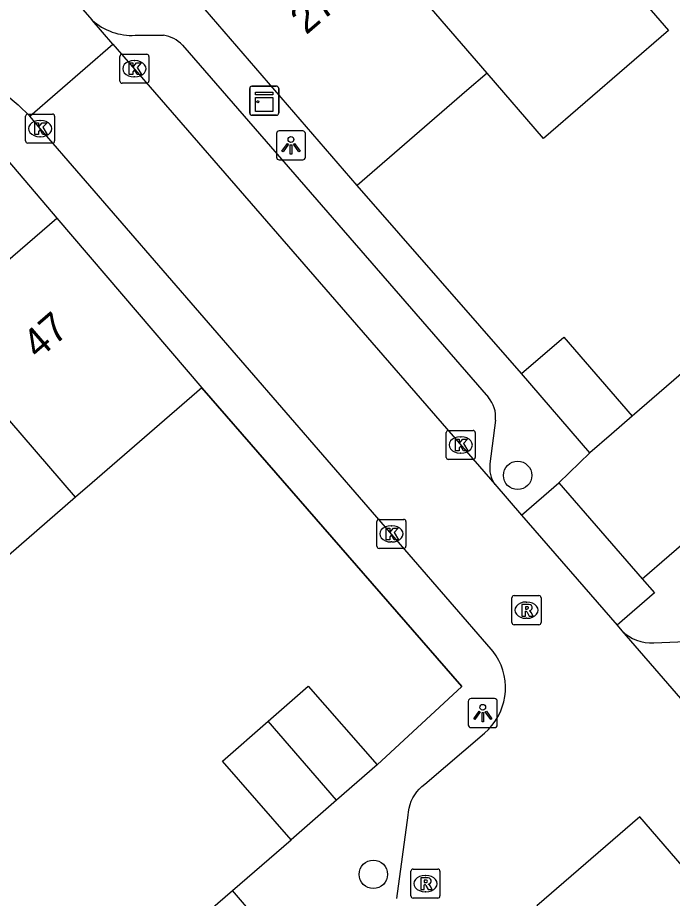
# Model space of a CAD drawing. Extents: x 160304 to 160954, y 383686 to 384161.
# Drawn here: x 160422.39 to 160444.94, y 384079.01 to 384109.32 of the extents above; entities that cross this region are included whole.
import ezdxf

# ---------------------------------------------------------------- set-up
doc = ezdxf.new("R2010")
doc.units = 0
for name, color, linetype in [('IMGEO_Boom', 7, 'Continuous'), ('IMGEO_Kast', 7, 'Continuous'), ('IMGEO_Kolk', 7, 'Continuous'), ('IMGEO_Lichtpunt', 7, 'Continuous'), ('IMGEO_Muur', 7, 'Continuous'), ('IMGEO_Pand', 7, 'Continuous'), ('IMGEO_Pand_nummerreeks', 7, 'Continuous'), ('IMGEO_Rijbaan_lokaal_open', 7, 'Continuous'), ('IMGEO_Rioolput', 7, 'Continuous'), ('IMGEO_Voetpad_open', 7, 'Continuous')]:
    doc.layers.add(name, color=color, linetype=linetype)

msp = doc.modelspace()

# ---------------------------------------------------------------- linework, layer by layer
at = {"layer": 'IMGEO_Boom'}
for centre in [(160439.61, 384093.564), (160434.642, 384079.832)]:
    msp.add_circle(centre, 0.489, dxfattribs=at)
at = {"layer": 'IMGEO_Kast'}
for p, q in [((160430.457, 384106.96), (160431.298, 384106.96)), ((160431.298, 384106.96), (160430.457, 384106.96)), ((160430.382, 384106.035), (160430.382, 384106.876)), ((160430.382, 384106.876), (160430.382, 384106.035)), ((160431.382, 384106.885), (160431.382, 384106.044)), ((160431.382, 384106.044), (160431.382, 384106.885)), ((160431.307, 384105.96), (160430.466, 384105.96)), ((160430.466, 384105.96), (160431.307, 384105.96))]:
    msp.add_line(p, q, dxfattribs=at)
for points in [[(160430.577, 384106.75), (160431.177, 384106.75), (160431.177, 384106.665), (160430.577, 384106.665), (160430.577, 384106.75)], [(160430.577, 384106.575), (160431.177, 384106.575), (160431.177, 384106.086), (160430.577, 384106.086), (160430.577, 384106.575)]]:
    msp.add_lwpolyline(points, dxfattribs=at)
msp.add_circle((160430.661, 384106.424), 0.0377, dxfattribs=at)
for centre, start, end in [((160430.46, 384106.882), 92.4484, 184.2845), ((160430.46, 384106.882), 92.4484, 184.2845), ((160431.304, 384106.882), 2.4484, 94.2845), ((160431.304, 384106.882), 2.4484, 94.2845), ((160430.46, 384106.038), 182.4484, 274.2845), ((160430.46, 384106.038), 182.4484, 274.2845), ((160431.304, 384106.038), 272.4484, 4.2845), ((160431.304, 384106.038), 272.4484, 4.2845)]:
    msp.add_arc(centre, 0.0779, start, end, dxfattribs=at)
at = {"layer": 'IMGEO_Kolk'}
for p, q in [((160425.911, 384107.134), (160425.911, 384107.986)), ((160425.986, 384108.06), (160426.838, 384108.06)), ((160426.399, 384107.84), (160426.424, 384107.84)), ((160426.912, 384107.986), (160426.912, 384107.134)), ((160426.422, 384107.28), (160426.397, 384107.28)), ((160426.838, 384107.06), (160425.986, 384107.06)), ((160422.664, 384105.075), (160422.664, 384105.927)), ((160422.739, 384106.001), (160423.591, 384106.001)), ((160423.152, 384105.781), (160423.177, 384105.781)), ((160423.665, 384105.927), (160423.665, 384105.075)), ((160423.175, 384105.221), (160423.15, 384105.221)), ((160423.591, 384105.001), (160422.739, 384105.001)), ((160437.224, 384095.112), (160438.076, 384095.112)), ((160437.149, 384094.186), (160437.149, 384095.038)), ((160437.637, 384094.892), (160437.662, 384094.892)), ((160438.15, 384095.038), (160438.15, 384094.186)), ((160437.66, 384094.332), (160437.635, 384094.332)), ((160438.076, 384094.112), (160437.224, 384094.112)), ((160434.762, 384091.126), (160434.762, 384091.978)), ((160434.837, 384092.052), (160435.689, 384092.052)), ((160435.25, 384091.832), (160435.275, 384091.832)), ((160435.763, 384091.978), (160435.763, 384091.126)), ((160435.273, 384091.272), (160435.248, 384091.272)), ((160435.689, 384091.052), (160434.837, 384091.052))]:
    msp.add_line(p, q, dxfattribs=at)
for points in [[(160425.911, 384107.134), (160425.911, 384107.986)], [(160425.986, 384108.06), (160426.838, 384108.06)], [(160426.912, 384107.986), (160426.912, 384107.134)], [(160426.232, 384107.76), (160426.355, 384107.76), (160426.355, 384107.609), (160426.485, 384107.76), (160426.649, 384107.76), (160426.503, 384107.609), (160426.656, 384107.36), (160426.504, 384107.36), (160426.419, 384107.524), (160426.355, 384107.457), (160426.355, 384107.36), (160426.232, 384107.36), (160426.232, 384107.76)], [(160426.838, 384107.06), (160425.986, 384107.06)], [(160422.664, 384105.075), (160422.664, 384105.927)], [(160422.739, 384106.001), (160423.591, 384106.001)], [(160423.665, 384105.927), (160423.665, 384105.075)], [(160422.985, 384105.701), (160423.108, 384105.701), (160423.108, 384105.55), (160423.238, 384105.701), (160423.402, 384105.701), (160423.256, 384105.55), (160423.409, 384105.301), (160423.257, 384105.301), (160423.172, 384105.465), (160423.108, 384105.398), (160423.108, 384105.301), (160422.985, 384105.301), (160422.985, 384105.701)], [(160423.591, 384105.001), (160422.739, 384105.001)], [(160437.224, 384095.112), (160438.076, 384095.112)], [(160437.149, 384094.186), (160437.149, 384095.038)], [(160437.47, 384094.812), (160437.593, 384094.812), (160437.593, 384094.661), (160437.723, 384094.812), (160437.887, 384094.812), (160437.741, 384094.661), (160437.894, 384094.412), (160437.742, 384094.412), (160437.657, 384094.576), (160437.593, 384094.509), (160437.593, 384094.412), (160437.47, 384094.412), (160437.47, 384094.812)], [(160438.15, 384095.038), (160438.15, 384094.186)], [(160438.076, 384094.112), (160437.224, 384094.112)], [(160434.762, 384091.126), (160434.762, 384091.978)], [(160434.837, 384092.052), (160435.689, 384092.052)], [(160435.763, 384091.978), (160435.763, 384091.126)], [(160435.083, 384091.752), (160435.206, 384091.752), (160435.206, 384091.601), (160435.336, 384091.752), (160435.5, 384091.752), (160435.354, 384091.601), (160435.507, 384091.352), (160435.355, 384091.352), (160435.27, 384091.516), (160435.206, 384091.449), (160435.206, 384091.352), (160435.083, 384091.352), (160435.083, 384091.752)], [(160435.689, 384091.052), (160434.837, 384091.052)]]:
    msp.add_lwpolyline(points, dxfattribs=at)
for centre, start, end in [((160425.988, 384107.984), 91.552, 178.448), ((160425.988, 384107.984), 91.552, 178.448), ((160426.836, 384107.984), 1.552, 88.448), ((160426.836, 384107.984), 1.552, 88.448), ((160425.988, 384107.136), 181.552, 268.448), ((160425.988, 384107.136), 181.552, 268.448), ((160426.836, 384107.136), 271.552, 358.448), ((160426.836, 384107.136), 271.552, 358.448), ((160422.741, 384105.925), 91.552, 178.448), ((160422.741, 384105.925), 91.552, 178.448), ((160423.589, 384105.925), 1.552, 88.448), ((160423.589, 384105.925), 1.552, 88.448), ((160422.741, 384105.077), 181.552, 268.448), ((160422.741, 384105.077), 181.552, 268.448), ((160423.589, 384105.077), 271.552, 358.448), ((160423.589, 384105.077), 271.552, 358.448), ((160437.226, 384095.036), 91.552, 178.448), ((160437.226, 384095.036), 91.552, 178.448), ((160438.074, 384095.036), 1.552, 88.448), ((160438.074, 384095.036), 1.552, 88.448), ((160437.226, 384094.188), 181.552, 268.448), ((160437.226, 384094.188), 181.552, 268.448), ((160438.074, 384094.188), 271.552, 358.448), ((160438.074, 384094.188), 271.552, 358.448), ((160434.839, 384091.976), 91.552, 178.448), ((160434.839, 384091.976), 91.552, 178.448), ((160435.687, 384091.976), 1.552, 88.448), ((160435.687, 384091.976), 1.552, 88.448), ((160434.839, 384091.128), 181.552, 268.448), ((160434.839, 384091.128), 181.552, 268.448), ((160435.687, 384091.128), 271.552, 358.448), ((160435.687, 384091.128), 271.552, 358.448)]:
    msp.add_arc(centre, 0.0765, start, end, dxfattribs=at)
for centre, major_axis, ratio, start_param, end_param in [((160426.398, 384107.56), (-0.387, 0.002), 0.722429, 4.712389, 7.853982), ((160426.423, 384107.56), (-0.39, 0.002), 0.717154, 1.570796, 4.712389), ((160423.151, 384105.501), (-0.387, 0.002), 0.722429, 4.712389, 7.853982), ((160423.176, 384105.501), (-0.39, 0.002), 0.717154, 1.570796, 4.712389), ((160437.636, 384094.612), (-0.387, 0.002), 0.722429, 4.712389, 7.853982), ((160437.661, 384094.612), (-0.39, 0.002), 0.717154, 1.570796, 4.712389), ((160435.249, 384091.552), (-0.387, 0.002), 0.722429, 4.712389, 7.853982), ((160435.274, 384091.552), (-0.39, 0.002), 0.717154, 1.570796, 4.712389)]:
    msp.add_ellipse(centre, major_axis=major_axis, ratio=ratio, start_param=start_param, end_param=end_param, dxfattribs=at)
at = {"layer": 'IMGEO_Lichtpunt'}
for p, q in [((160432.208, 384105.422), (160431.4, 384105.422)), ((160432.208, 384105.422), (160431.4, 384105.422)), ((160431.306, 384105.327), (160431.306, 384104.52)), ((160431.306, 384105.327), (160431.306, 384104.52)), ((160432.302, 384104.52), (160432.302, 384105.327)), ((160432.302, 384104.52), (160432.302, 384105.327)), ((160431.4, 384104.426), (160432.208, 384104.426)), ((160431.4, 384104.426), (160432.208, 384104.426)), ((160437.911, 384085.786), (160437.911, 384084.979)), ((160437.911, 384085.786), (160437.911, 384084.979)), ((160438.813, 384085.881), (160438.005, 384085.881)), ((160438.813, 384085.881), (160438.005, 384085.881)), ((160438.907, 384084.979), (160438.907, 384085.786)), ((160438.907, 384084.979), (160438.907, 384085.786)), ((160438.005, 384084.885), (160438.813, 384084.885)), ((160438.005, 384084.885), (160438.813, 384084.885))]:
    msp.add_line(p, q, dxfattribs=at)
for points in [[(160431.68, 384104.991), (160431.719, 384104.963), (160431.531, 384104.701), (160431.493, 384104.728), (160431.68, 384104.991)], [(160431.782, 384104.943), (160431.829, 384104.943), (160431.829, 384104.621), (160431.782, 384104.621), (160431.782, 384104.943)], [(160431.892, 384104.963), (160431.93, 384104.99), (160432.117, 384104.728), (160432.078, 384104.7), (160431.892, 384104.963)], [(160438.285, 384085.45), (160438.324, 384085.422), (160438.136, 384085.16), (160438.098, 384085.187), (160438.285, 384085.45)], [(160438.387, 384085.402), (160438.434, 384085.402), (160438.434, 384085.08), (160438.387, 384085.08), (160438.387, 384085.402)], [(160438.497, 384085.422), (160438.535, 384085.449), (160438.722, 384085.187), (160438.683, 384085.159), (160438.497, 384085.422)]]:
    msp.add_lwpolyline(points, dxfattribs=at)
for centre in [(160431.805, 384105.125), (160438.41, 384085.584)]:
    msp.add_circle(centre, 0.0994, dxfattribs=at)
for centre, start, end in [((160431.4, 384105.327), 90, 180), ((160431.4, 384105.327), 90, 180), ((160432.208, 384105.327), 0, 90), ((160432.208, 384105.327), 0, 90), ((160431.4, 384104.52), 180, 270), ((160431.4, 384104.52), 180, 270), ((160432.208, 384104.52), 270, 0), ((160432.208, 384104.52), 270, 360), ((160438.005, 384085.786), 90, 180), ((160438.005, 384085.786), 90, 180), ((160438.813, 384085.786), 0, 90), ((160438.813, 384085.786), 0, 90), ((160438.005, 384084.979), 180, 270), ((160438.005, 384084.979), 180, 270), ((160438.813, 384084.979), 270, 0), ((160438.813, 384084.979), 270, 360)]:
    msp.add_arc(centre, 0.0946, start, end, dxfattribs=at)
at = {"layer": 'IMGEO_Muur'}
for points in [[(160439.748, 384097.068), (160434.079, 384103.544)], [(160446.601, 384098.234), (160443.56, 384095.599)], [(160428.73, 384096.58), (160437.694, 384086.296)], [(160437.694, 384086.296), (160434.772, 384083.608)]]:
    msp.add_lwpolyline(points, dxfattribs=at)
at = {"layer": 'IMGEO_Pand'}
for points in [[(160438.563, 384107.413), (160433.114, 384113.718)], [(160442.868, 384111.128), (160444.812, 384108.876), (160440.506, 384105.161), (160438.563, 384107.413)], [(160434.079, 384103.544), (160428.635, 384109.853)], [(160438.563, 384107.413), (160437.865, 384106.811), (160434.079, 384103.544)], [(160419.36, 384098.641), (160423.741, 384102.417)], [(160423.741, 384102.417), (160428.73, 384096.58)], [(160424.384, 384092.813), (160419.36, 384098.641)], [(160439.748, 384097.068), (160441.207, 384098.327), (160443.56, 384095.599)], [(160442.101, 384094.34), (160439.748, 384097.068)], [(160428.73, 384096.58), (160424.952, 384093.305), (160424.384, 384092.813)], [(160443.56, 384095.599), (160442.844, 384094.981), (160442.101, 384094.34)], [(160424.384, 384092.813), (160420.117, 384089.114)], [(160431.024, 384085.11), (160432.399, 384086.315), (160434.772, 384083.608)], [(160431.815, 384081.016), (160429.443, 384083.724), (160431.024, 384085.11)], [(160433.375, 384082.383), (160431.024, 384085.11)], [(160434.772, 384083.608), (160433.375, 384082.383)], [(160433.375, 384082.383), (160431.815, 384081.016)]]:
    msp.add_lwpolyline(points, dxfattribs=at)
at = {"layer": 'IMGEO_Rijbaan_lokaal_open'}
for points in [[(160424.465, 384109.796), (160424.958, 384109.234)], [(160425.672, 384108.411), (160424.958, 384109.234)], [(160422.809, 384105.925), (160425.672, 384108.411)], [(160425.672, 384108.411), (160438.831, 384093.257)], [(160421.938, 384106.705), (160421.985, 384106.673), (160422.414, 384106.317), (160422.809, 384105.925)], [(160435.453, 384078.998), (160435.838, 384081.866), (160435.849, 384081.99), (160435.872, 384082.114), (160435.905, 384082.235), (160435.949, 384082.352), (160436.004, 384082.465), (160436.068, 384082.573), (160436.141, 384082.674), (160436.224, 384082.769), (160436.314, 384082.856), (160436.412, 384082.934), (160438.47, 384084.694), (160438.604, 384084.819), (160438.727, 384084.955), (160438.837, 384085.102), (160438.933, 384085.258), (160439.015, 384085.422), (160439.082, 384085.593), (160439.134, 384085.769), (160439.169, 384085.949), (160439.189, 384086.132), (160439.192, 384086.315), (160439.178, 384086.498), (160439.149, 384086.679), (160439.103, 384086.857), (160439.042, 384087.029), (160438.965, 384087.196), (160438.874, 384087.355), (160438.769, 384087.506), (160438.703, 384087.587), (160423.168, 384105.499), (160422.809, 384105.925)], [(160448.136, 384099.566), (160446.601, 384098.234), (160443.56, 384095.599)], [(160442.101, 384094.34), (160441.031, 384093.311)], [(160441.031, 384093.311), (160443.904, 384090.001)], [(160438.831, 384093.257), (160439.747, 384092.196)], [(160439.747, 384092.196), (160443.038, 384088.405)], [(160443.904, 384090.001), (160445.759, 384091.611)], [(160443.038, 384088.405), (160443.203, 384088.215)], [(160443.203, 384088.215), (160457.659, 384071.56)], [(160450.6, 384066.79), (160454.152, 384069.858), (160443.825, 384081.814), (160440.273, 384078.746), (160450.6, 384066.79)]]:
    msp.add_lwpolyline(points, dxfattribs=at)
at = {"layer": 'IMGEO_Rioolput'}
for p, q in [((160439.415, 384088.499), (160439.415, 384089.351)), ((160439.49, 384089.425), (160440.342, 384089.425)), ((160440.416, 384089.351), (160440.416, 384088.499)), ((160439.903, 384089.205), (160439.928, 384089.205)), ((160439.926, 384088.645), (160439.901, 384088.645)), ((160440.342, 384088.425), (160439.49, 384088.425)), ((160436.01, 384080.014), (160436.862, 384080.014)), ((160435.935, 384079.088), (160435.935, 384079.94)), ((160436.423, 384079.794), (160436.448, 384079.794)), ((160436.936, 384079.94), (160436.936, 384079.088)), ((160436.446, 384079.234), (160436.421, 384079.234)), ((160436.862, 384079.014), (160436.01, 384079.014))]:
    msp.add_line(p, q, dxfattribs=at)
for points in [[(160439.415, 384088.499), (160439.415, 384089.351)], [(160439.49, 384089.425), (160440.342, 384089.425)], [(160440.416, 384089.351), (160440.416, 384088.499)], [(160440.004, 384089.123), (160439.752, 384089.125), (160439.752, 384088.725)], [(160439.93, 384089.044), (160439.876, 384089.044), (160439.876, 384088.963)], [(160439.752, 384088.725), (160439.876, 384088.725), (160439.876, 384088.887), (160439.887, 384088.887)], [(160439.876, 384088.963), (160439.928, 384088.963)], [(160439.934, 384088.858), (160440.005, 384088.725), (160440.145, 384088.725), (160440.08, 384088.851)], [(160440.342, 384088.425), (160439.49, 384088.425)], [(160436.01, 384080.014), (160436.862, 384080.014)], [(160435.935, 384079.088), (160435.935, 384079.94)], [(160436.524, 384079.712), (160436.272, 384079.714), (160436.272, 384079.314)], [(160436.936, 384079.94), (160436.936, 384079.088)], [(160436.272, 384079.314), (160436.396, 384079.314), (160436.396, 384079.476), (160436.407, 384079.476)], [(160436.45, 384079.633), (160436.396, 384079.633), (160436.396, 384079.552)], [(160436.396, 384079.552), (160436.448, 384079.552)], [(160436.454, 384079.447), (160436.525, 384079.314), (160436.665, 384079.314), (160436.6, 384079.44)], [(160436.862, 384079.014), (160436.01, 384079.014)]]:
    msp.add_lwpolyline(points, dxfattribs=at)
for centre, radius, start, end in [((160439.492, 384089.349), 0.0765, 91.552, 178.448), ((160439.492, 384089.349), 0.0765, 91.552, 178.448), ((160440.34, 384089.349), 0.0765, 1.552, 88.448), ((160440.34, 384089.349), 0.0765, 1.552, 88.448), ((160439.936, 384088.948), 0.0964, 77.0061, 93.1865), ((160439.95, 384089.005), 0.0378, 276.6634, 79.6772), ((160440.003, 384089.013), 0.109, 350.3612, 89.416), ((160439.886, 384088.834), 0.0533, 26.0293, 88.6989), ((160439.912, 384089.152), 0.19, 274.7715, 282.9687), ((160440.001, 384089.013), 0.112, 277.5842, 350.9817), ((160439.985, 384088.798), 0.108, 29.5134, 73.7905), ((160439.492, 384088.501), 0.0765, 181.552, 268.448), ((160439.492, 384088.501), 0.0765, 181.552, 268.448), ((160440.34, 384088.501), 0.0765, 271.552, 358.448), ((160440.34, 384088.501), 0.0765, 271.552, 358.448), ((160436.012, 384079.938), 0.0765, 91.552, 178.448), ((160436.012, 384079.938), 0.0765, 91.552, 178.448), ((160436.86, 384079.938), 0.0765, 1.552, 88.448), ((160436.86, 384079.938), 0.0765, 1.552, 88.448), ((160436.523, 384079.602), 0.109, 350.3612, 89.416), ((160436.406, 384079.423), 0.0533, 26.0293, 88.6989), ((160436.432, 384079.741), 0.19, 274.7715, 282.9687), ((160436.456, 384079.537), 0.0964, 77.0061, 93.1865), ((160436.47, 384079.594), 0.0378, 276.6634, 79.6772), ((160436.521, 384079.602), 0.112, 277.5842, 350.9817), ((160436.505, 384079.387), 0.108, 29.5134, 73.7905), ((160436.012, 384079.09), 0.0765, 181.552, 268.448), ((160436.012, 384079.09), 0.0765, 181.552, 268.448), ((160436.86, 384079.09), 0.0765, 271.552, 358.448), ((160436.86, 384079.09), 0.0765, 271.552, 358.448)]:
    msp.add_arc(centre, radius, start, end, dxfattribs=at)
for centre, major_axis, ratio, start_param, end_param in [((160439.902, 384088.925), (-0.387, 0.002), 0.722429, 4.712389, 7.853982), ((160439.927, 384088.925), (-0.39, 0.002), 0.717154, 1.570796, 4.712389), ((160436.422, 384079.514), (-0.387, 0.002), 0.722429, 4.712389, 7.853982), ((160436.447, 384079.514), (-0.39, 0.002), 0.717154, 1.570796, 4.712389)]:
    msp.add_ellipse(centre, major_axis=major_axis, ratio=ratio, start_param=start_param, end_param=end_param, dxfattribs=at)
at = {"layer": 'IMGEO_Voetpad_open'}
for points in [[(160426.438, 384108.711), (160427.413, 384108.716)], [(160428.063, 384108.371), (160438.605, 384096.25)], [(160420.868, 384105.779), (160423.741, 384102.417)], [(160439.748, 384097.068), (160434.079, 384103.544)], [(160434.772, 384083.608), (160437.694, 384086.296), (160428.73, 384096.58)], [(160438.843, 384095.471), (160438.656, 384093.959)], [(160439.747, 384092.196), (160441.031, 384093.311)], [(160443.904, 384090.001), (160444.322, 384089.52), (160443.038, 384088.405)], [(160444.301, 384087.806), (160445.399, 384087.85)], [(160429.791, 384079.277), (160431.815, 384081.016)], [(160426.238, 384076.21), (160429.791, 384079.277)], [(160431.035, 384077.833), (160429.791, 384079.277)]]:
    msp.add_lwpolyline(points, dxfattribs=at)
for centre, radius, start, end in [((160426.324, 384110.744), 2.036, 227.8657, 273.2097), ((160427.257, 384107.637), 1.09, 42.3162, 81.7678), ((160437.852, 384095.594), 0.999, 352.9189, 41.059), ((160439.635, 384093.83), 0.988, 172.5105, 215.4852), ((160444.208, 384089.233), 1.43, 225.3937, 273.746)]:
    msp.add_arc(centre, radius, start, end, dxfattribs=at)

# ---------------------------------------------------------------- texts
at = {"layer": 'IMGEO_Pand_nummerreeks'}
for s, rotation, p in [('27', 40.7889, (160432.328, 384108.707)), ('47', 40.7659, (160423.098, 384097.532))]:
    msp.add_text(s, height=1, rotation=rotation, dxfattribs=at).set_placement(p)

doc.saveas('drawing.dxf')
